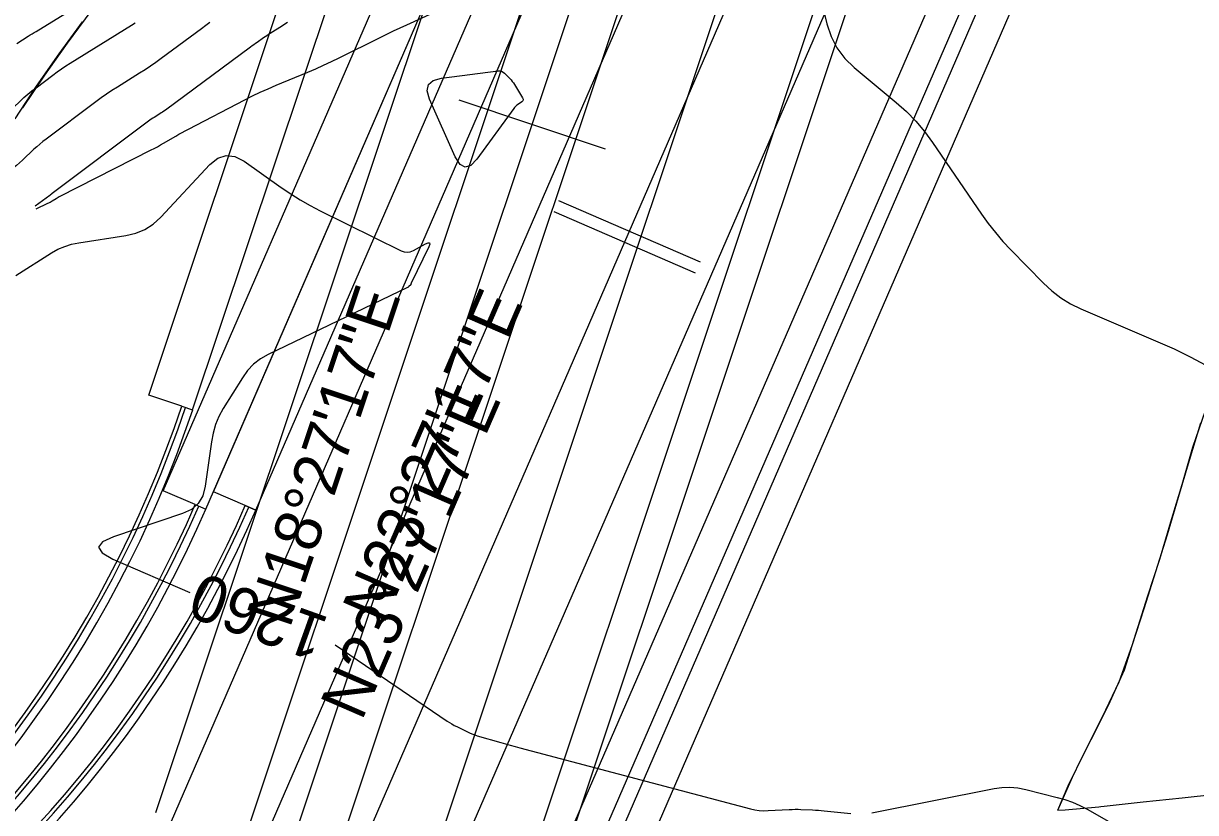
# Model space of a CAD drawing. Extents: x 658976 to 668721, y 639543 to 647196.
# Drawn here: x 661823.9 to 661975.7, y 642568.9 to 642671.2 of the extents above; entities that cross this region are included whole.
import ezdxf

# ---------------------------------------------------------------- set-up
doc = ezdxf.new("R2010")
doc.units = 0
for name, color, linetype in [('Ex_Contour Labels', 7, 'Continuous'), ('Ex_Major Contours', 7, 'Continuous'), ('Ex_Minor Contours', 7, 'Continuous'), ('R_Ramp 15 Degree_Min Ls', 7, 'Continuous'), ('R_Ramp 20 Degree Des Ls', 7, 'Continuous'), ('R_Ramp 20 Degree Des Ls Annot', 7, 'Continuous'), ('R_Ramp 20 Degree Existing Ramp', 7, 'Continuous'), ('R_Ramp 20 Degree_Min Ls', 7, 'Continuous')]:
    doc.layers.add(name, color=color, linetype=linetype)

msp = doc.modelspace()

# ---------------------------------------------------------------- linework, layer by layer
at = {"layer": 'Ex_Major Contours'}
for points in [[(661848.04, 642671.3), (661847.5, 642670.91), (661846.96, 642670.51), (661841.72, 642666.64), (661841.04, 642666.14), (661840.34, 642665.66), (661839.64, 642665.19), (661838.93, 642664.74), (661836.05, 642662.96), (661835.34, 642662.51), (661834.64, 642662.04), (661833.95, 642661.55), (661833.26, 642661.05), (661826.8, 642656.2), (661826.39, 642655.89), (661826, 642655.57), (661825.61, 642655.23), (661825.24, 642654.89), (661823.75, 642653.48), (661823.37, 642653.14), (661822.98, 642652.81), (661822.59, 642652.48), (661822.18, 642652.17), (661821.74, 642651.85)], [(661822.88, 642638.54), (661827.52, 642641.47), (661828.35, 642641.94), (661829.22, 642642.31), (661830.12, 642642.6), (661831.06, 642642.79), (661837.15, 642643.71), (661838.43, 642644.01), (661839.61, 642644.51), (661840.69, 642645.2), (661841.66, 642646.09), (661848.03, 642652.9), (661849.06, 642653.74), (661850.15, 642654.09), (661851.28, 642653.96), (661852.46, 642653.35), (661857.28, 642649.93), (661858.5, 642649.1), (661859.75, 642648.32), (661861.03, 642647.59), (661862.34, 642646.91), (661872.8, 642641.75), (661873.2, 642641.61), (661873.6, 642641.56), (661874, 642641.62), (661874.4, 642641.78), (661875.99, 642642.64), (661876.32, 642642.77), (661876.49, 642642.75), (661876.52, 642642.58), (661876.4, 642642.25), (661874.12, 642637.53), (661874.11, 642637.52), (661874.11, 642637.52), (661874.11, 642637.51), (661874.1, 642637.51), (661874.08, 642637.48), (661874.08, 642637.48), (661874.08, 642637.47), (661874.08, 642637.47), (661874.08, 642637.46), (661874.08, 642637.37), (661874.08, 642637.36), (661874.08, 642637.34), (661874.07, 642637.33), (661874.06, 642637.32), (661873.82, 642637.1), (661873.78, 642637.07), (661873.73, 642637.03), (661873.68, 642637), (661873.63, 642636.98), (661855.59, 642628.31), (661854.58, 642627.74), (661853.69, 642627.05), (661852.91, 642626.23), (661852.24, 642625.29), (661849.77, 642621.3), (661849.21, 642620.28), (661848.77, 642619.22), (661848.44, 642618.12), (661848.22, 642616.98), (661847.43, 642611.23), (661847.11, 642610), (661846.51, 642609), (661845.64, 642608.22), (661844.49, 642607.68), (661835.56, 642604.69), (661834.12, 642604.03), (661833.62, 642603.33), (661834.06, 642602.59), (661835.44, 642601.8), (661845.44, 642597.47)], [(661864.25, 642590.69), (661878.77, 642580.81), (661879.08, 642580.61), (661879.39, 642580.43), (661879.7, 642580.25), (661880.03, 642580.08), (661881.33, 642579.44), (661881.66, 642579.28), (661881.99, 642579.14), (661882.34, 642579.02), (661882.68, 642578.91), (661885.71, 642578.02), (661886.33, 642577.84), (661886.95, 642577.66), (661887.58, 642577.49), (661888.2, 642577.32), (661918.08, 642569.43), (661918.64, 642569.3), (661919.21, 642569.22), (661919.79, 642569.19), (661920.37, 642569.2), (661923.1, 642569.35), (661923.48, 642569.36), (661923.86, 642569.37), (661924.24, 642569.37), (661924.61, 642569.36), (661926.12, 642569.3), (661926.5, 642569.28), (661926.88, 642569.26), (661927.25, 642569.23), (661927.63, 642569.19), (661931.06, 642568.81)], [(661933.82, 642568.92), (661949.63, 642572.05), (661950.66, 642572.2), (661951.69, 642572.23), (661952.71, 642572.14), (661953.74, 642571.95), (661957.81, 642570.92), (661958.82, 642570.63), (661959.8, 642570.28), (661960.75, 642569.85), (661961.68, 642569.37), (661976.99, 642560.67)]]:
    msp.add_lwpolyline(points, dxfattribs=at)
msp.add_lwpolyline([(661887.75, 642660.56), (661887.63, 642660.45), (661887.51, 642660.32), (661887.41, 642660.19), (661882.64, 642653.63), (661881.84, 642652.79), (661881.11, 642652.56), (661880.44, 642652.94), (661879.83, 642653.92), (661876.5, 642661.39), (661876.19, 642662.46), (661876.35, 642663.27), (661876.96, 642663.82), (661878.04, 642664.12), (661885.38, 642665.04), (661885.61, 642665.05), (661885.83, 642665), (661886.03, 642664.9), (661886.2, 642664.75), (661886.88, 642664.06), (661887.05, 642663.88), (661887.2, 642663.69), (661887.35, 642663.5), (661887.48, 642663.3), (661888.55, 642661.54), (661888.61, 642661.4), (661888.62, 642661.27), (661888.56, 642661.16), (661888.45, 642661.05), (661887.89, 642660.66)], close=True, dxfattribs=at)
at = {"layer": 'Ex_Minor Contours'}
for points in [[(661925.79, 642679.85), (661927.96, 642671.15), (661928.51, 642669.51), (661929.28, 642668.02), (661930.29, 642666.67), (661931.53, 642665.47), (661936.96, 642660.96), (661938.27, 642659.79), (661939.49, 642658.54), (661940.62, 642657.21), (661941.66, 642655.79), (661948.01, 642646.5), (661948.89, 642645.28), (661949.81, 642644.1), (661950.79, 642642.96), (661951.81, 642641.86), (661956.02, 642637.55), (661957.11, 642636.53), (661958.29, 642635.64), (661959.55, 642634.86), (661960.89, 642634.21), (661970.86, 642629.96), (661972.97, 642629.02), (661975.03, 642628.01), (661977.07, 642626.93)], [(661823, 642668.61), (661824.5, 642669.54), (661824.75, 642669.7), (661825.01, 642669.86), (661825.26, 642670.02), (661825.52, 642670.17), (661836.66, 642677.05)], [(661825.52, 642647.19), (661827.04, 642647.9), (661827.18, 642647.97), (661827.32, 642648.04), (661827.45, 642648.12), (661827.58, 642648.2), (661828.1, 642648.53), (661828.24, 642648.61), (661828.37, 642648.69), (661828.5, 642648.76), (661828.64, 642648.83), (661840.42, 642654.8), (661840.83, 642655.01), (661841.23, 642655.23), (661841.64, 642655.45), (661842.04, 642655.68), (661843.63, 642656.61), (661844.03, 642656.84), (661844.44, 642657.07), (661844.84, 642657.29), (661845.25, 642657.5), (661852.56, 642661.29), (661853.55, 642661.8), (661854.56, 642662.28), (661855.57, 642662.74), (661856.6, 642663.18), (661860.72, 642664.89), (661861.74, 642665.33), (661862.76, 642665.79), (661863.77, 642666.26), (661864.78, 642666.75), (661870.08, 642669.38), (661870.94, 642669.8), (661871.81, 642670.22), (661872.67, 642670.63), (661873.54, 642671.03), (661877.03, 642672.61)], [(661818.09, 642656.22), (661818.63, 642656.66), (661819.31, 642657.24), (661819.97, 642657.85), (661823.43, 642661.12), (661823.93, 642661.58), (661824.45, 642662.02), (661824.97, 642662.46), (661825.51, 642662.87), (661827.7, 642664.51), (661828.25, 642664.92), (661828.81, 642665.31), (661829.38, 642665.69), (661829.95, 642666.05), (661837.88, 642670.97), (661838.34, 642671.26)], [(661858.08, 642671.31), (661857.75, 642671.09), (661857.42, 642670.87), (661855.84, 642669.88), (661855.62, 642669.75), (661855.41, 642669.61), (661855.2, 642669.46), (661854.98, 642669.32), (661854.14, 642668.74), (661853.93, 642668.59), (661853.72, 642668.44), (661853.51, 642668.29), (661853.31, 642668.14), (661842.26, 642659.97), (661842.08, 642659.85), (661841.91, 642659.72), (661841.73, 642659.61), (661841.54, 642659.49), (661840.81, 642659.03), (661840.62, 642658.92), (661840.44, 642658.8), (661840.27, 642658.67), (661840.09, 642658.54), (661827.59, 642649.17), (661827.56, 642649.15), (661827.54, 642649.13), (661827.51, 642649.1), (661827.49, 642649.08), (661827.4, 642648.99), (661827.37, 642648.97), (661827.35, 642648.95), (661827.32, 642648.93), (661827.3, 642648.91), (661825.39, 642647.5)]]:
    msp.add_lwpolyline(points, dxfattribs=at)
at = {"layer": 'R_Ramp 15 Degree_Min Ls'}
for p, q in [((661840.11, 642623.02), (661872.54, 642720.18)), ((661845.8, 642621.12), (661878.23, 642718.28)), ((661841.05, 642568.96), (661889.61, 642714.48)), ((661852.43, 642565.16), (661900.99, 642710.68)), ((661827.79, 642472.38), (661906.68, 642708.78)), ((661859.71, 642549.07), (661912.38, 642706.88)), ((661871.09, 642545.27), (661923.76, 642703.08)), ((661882.48, 642541.47), (661935.14, 642699.28)), ((661886.27, 642540.2), (661938.94, 642698.02)), ((661844.38, 642621.6), (661840.11, 642623.02)), ((661844.38, 642621.6), (661845.8, 642621.12))]:
    msp.add_line(p, q, dxfattribs=at)
msp.add_lwpolyline([(661880.29, 642661.28), (661899.26, 642654.95)], dxfattribs=at)
for radius in [150, 149, 148.5]:
    msp.add_arc((661703.52, 642668.61), radius, 268.8358, 341.5452, dxfattribs=at)
at = {"layer": 'R_Ramp 20 Degree Des Ls'}
for p, q in [((661848.48, 642610.51), (661906.21, 642743.57)), ((661853.99, 642608.12), (661911.72, 642741.18)), ((661891.33, 642543.44), (661966.76, 642717.3)), ((661894.99, 642541.85), (661970.43, 642715.71)), ((661852.61, 642608.72), (661848.48, 642610.51)), ((661853.99, 642608.12), (661852.61, 642608.72))]:
    msp.add_line(p, q, dxfattribs=at)
for points in [[(661823.8, 642660.26), (661826.63, 642664.48), (661829.6, 642668.64), (661832.64, 642672.78)], [(661957.88, 642569.27), (661959.96, 642573.93), (661962.21, 642578.41), (661964.46, 642582.88), (661966.52, 642587.43), (661968.06, 642592.22), (661969.58, 642597.01), (661971.1, 642601.8), (661972.56, 642606.61), (661973.99, 642611.45), (661975.41, 642616.28), (661977.01, 642621.04)], [(661957.88, 642569.27), (661958.87, 642569.32), (661963.22, 642569.69), (661963.47, 642569.72), (661963.91, 642569.77), (661968.95, 642570.32), (661973.99, 642570.86), (661978.34, 642571.34)]]:
    msp.add_lwpolyline(points, dxfattribs=at)
for radius in [149, 148.5, 150]:
    msp.add_arc((661716.38, 642667.83), radius, 268.8358, 336.5452, dxfattribs=at)
at = {"layer": 'R_Ramp 20 Degree Des Ls Annot'}
msp.add_line((661827.79, 642472.38), (661939.24, 642729.24), dxfattribs=at)
msp.add_lwpolyline([(661892.59, 642646.84), (661910.93, 642638.88)], dxfattribs=at)
at = {"layer": 'R_Ramp 20 Degree Existing Ramp'}
for p, q in [((661842, 642610.64), (661901.82, 642748.52)), ((661847.5, 642608.25), (661907.32, 642746.13)), ((661840.56, 642562.1), (661918.33, 642741.35)), ((661851.57, 642557.32), (661929.34, 642736.58)), ((661827.79, 642472.38), (661940.35, 642731.8)), ((661873.94, 642548.6), (661951.36, 642727.03)), ((661884.95, 642543.82), (661962.37, 642722.25)), ((661888.62, 642542.23), (661966.04, 642720.66)), ((661846.13, 642608.85), (661842, 642610.64)), ((661846.13, 642608.85), (661847.5, 642608.25))]:
    msp.add_line(p, q, dxfattribs=at)
msp.add_lwpolyline([(661893.2, 642648.26), (661911.55, 642640.3)], dxfattribs=at)
for radius in [149, 148.5, 150]:
    msp.add_arc((661709.9, 642667.96), radius, 268.8358, 336.5452, dxfattribs=at)
at = {"layer": 'R_Ramp 20 Degree_Min Ls'}
for p, q in [((661848.48, 642610.51), (661905.72, 642742.43)), ((661853.99, 642608.12), (661911.22, 642740.04)), ((661891.33, 642543.44), (661966.26, 642716.16)), ((661894.99, 642541.85), (661969.93, 642714.57)), ((661852.61, 642608.72), (661848.48, 642610.51)), ((661852.61, 642608.72), (661853.99, 642608.12))]:
    msp.add_line(p, q, dxfattribs=at)
for points in [[(661822.82, 642658.84), (661825.58, 642663.09), (661828.5, 642667.28), (661831.53, 642671.41)], [(661957.89, 642569.27), (661959.22, 642572.41), (661961.44, 642576.9), (661963.7, 642581.37), (661965.84, 642585.89), (661967.55, 642590.6), (661969.08, 642595.38), (661970.61, 642600.17), (661972.11, 642604.97), (661973.54, 642609.8), (661974.96, 642614.63), (661976.42, 642619.45)], [(661957.89, 642569.27), (661958.87, 642569.32), (661963.22, 642569.69), (661963.47, 642569.72), (661963.91, 642569.77), (661968.95, 642570.32), (661973.99, 642570.86), (661978.34, 642571.34)]]:
    msp.add_lwpolyline(points, dxfattribs=at)
for radius in [149, 148.5, 150]:
    msp.add_arc((661716.38, 642667.83), radius, 268.8358, 336.5452, dxfattribs=at)

# ---------------------------------------------------------------- texts
at = {"layer": 'Ex_Contour Labels'}
msp.add_text('1260', height=6, rotation=160.308, dxfattribs=at).set_placement((661863.7, 642594.11))
at = {"layer": 'R_Ramp 15 Degree_Min Ls'}
msp.add_text('N18%%d27\'17"E', height=6, rotation=71.5452, dxfattribs=at).set_placement((661858.38, 642592.69))
at = {"layer": 'R_Ramp 20 Degree Des Ls Annot'}
msp.add_text('N23%%d27\'17"E', height=6, rotation=66.5452, dxfattribs=at).set_placement((661867.7, 642580.7))
at = {"layer": 'R_Ramp 20 Degree Existing Ramp'}
msp.add_text('N23%%d27\'17"E', height=6, rotation=66.5452, dxfattribs=at).set_placement((661870.55, 642593.18))

doc.saveas('drawing.dxf')
